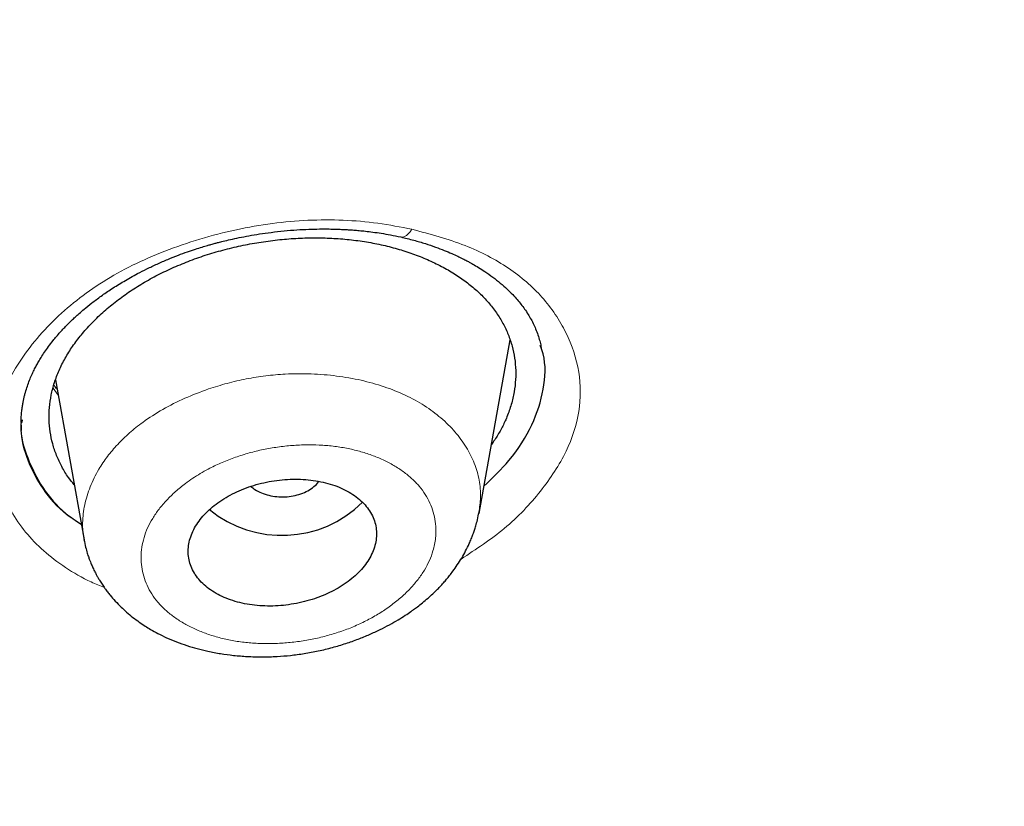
# Model space of a CAD drawing. Header units: millimetres. Extents: x 8 to 1023, y 12 to 832.
# Tile 770 of 968: x 666 to 675, y 757 to 765. Entities that reach past the tile are written whole.
import ezdxf

# ---------------------------------------------------------------- set-up
doc = ezdxf.new("R2010")
doc.units = ezdxf.units.MM

msp = doc.modelspace()

# ---------------------------------------------------------------- linework, layer by layer
at = {"color": 7, "linetype": 'Continuous', "lineweight": 30}
for p, q in [((670.1188, 759.9702), (670.4147, 761.6284)), ((666.0702, 761.2473), (666.3427, 759.7198)), ((665.7507, 760.8653), (665.7488, 760.8411)), ((670.116, 759.9828), (670.1146, 759.9709))]:
    msp.add_line(p, q, dxfattribs=at)
at = {"color": 8, "linetype": 'Continuous', "lineweight": 0}
msp.add_line((666.0962, 761.1018), (666.0466, 761.1683), dxfattribs=at)
at = {"color": 8, "linetype": 'Continuous', "lineweight": 0, "flags": 128}
msp.add_lwpolyline([(669.4772, 762.6858), (669.46, 762.6621), (669.4424, 762.6427), (669.4246, 762.6277), (669.407, 762.6175), (669.39, 762.6123), (669.3737, 762.612), (669.3699, 762.6127)], dxfattribs=at)
at = {"color": 7, "linetype": 'Continuous', "lineweight": 30}
msp.add_arc((668.2339, 760.8602), 1.0987, 230.90476, 314.61499, dxfattribs=at)
for points, knots in [([(638.967, 820.409), (639.8247, 820.4012), (641.5402, 820.3856), (644.1084, 820.2599), (646.6668, 820.0603), (649.2108, 819.78), (651.7358, 819.4216), (654.237, 818.9853), (656.8472, 818.4433), (659.5552, 817.7808), (662.3461, 816.9821), (665.0768, 816.0819), (667.7409, 815.0835), (670.3318, 813.9898), (672.7239, 812.8604), (674.9244, 811.7126), (676.9423, 810.5616), (678.8893, 809.3489), (680.7616, 808.0765), (682.5549, 806.7462), (684.2661, 805.3611), (685.8927, 803.924), (687.4318, 802.4377), (688.8809, 800.9052), (690.2373, 799.3293), (691.4985, 797.7128), (692.6617, 796.0585), (693.7243, 794.3695), (694.7367, 792.5529), (695.6762, 790.6065), (696.5184, 788.5296), (697.2148, 786.4249), (697.7642, 784.2977), (698.1649, 782.1534), (698.4035, 780.0999), (698.5028, 778.1438), (698.4845, 776.2893), (698.3541, 774.4372), (698.1125, 772.5909), (697.7609, 770.7538), (697.2999, 768.9292), (696.7308, 767.1206), (696.0542, 765.3313), (695.2712, 763.5647), (694.3828, 761.8242), (693.3898, 760.1134), (692.2942, 758.4354), (691.0988, 756.7932), (689.7346, 755.1005), (688.1849, 753.3686), (686.4332, 751.6113), (684.5619, 749.919), (682.5727, 748.2985), (680.4789, 746.7468), (678.9941, 745.7797), (678.2516, 745.2961)], [0, 0, 0, 0, 0.017859, 0.035717, 0.053574, 0.07143, 0.089287, 0.107143, 0.125, 0.145832, 0.166666, 0.1875, 0.208333, 0.229166, 0.249999, 0.267856, 0.285713, 0.303571, 0.321429, 0.339287, 0.357144, 0.375001, 0.392858, 0.410715, 0.428572, 0.446429, 0.464286, 0.482143, 0.500002, 0.520835, 0.541668, 0.562501, 0.583334, 0.604167, 0.624999, 0.642856, 0.660713, 0.678571, 0.696428, 0.714286, 0.732144, 0.750003, 0.76786, 0.785718, 0.803575, 0.821433, 0.839289, 0.857146, 0.875003, 0.895835, 0.916668, 0.9375, 0.958333, 0.979167, 1, 1, 1, 1]), ([(638.9669, 735.1093), (639.5741, 735.1132), (640.7872, 735.1212), (642.6033, 735.1855), (644.4132, 735.2881), (646.2167, 735.4326), (648.0136, 735.618), (649.8008, 735.8441), (651.5251, 736.1027), (653.1843, 736.3893), (654.7797, 736.7), (656.3607, 737.0433), (657.9272, 737.4192), (659.4791, 737.8275), (661.0664, 738.2825), (662.6833, 738.7869), (664.3237, 739.3436), (665.9352, 739.936), (667.5176, 740.5639), (669.071, 741.2272), (670.5972, 741.9265), (672.0528, 742.6406), (673.438, 743.3652), (674.7518, 744.0952), (676.0342, 744.8514), (677.2852, 745.6336), (678.5049, 746.4417), (679.7272, 747.2994), (680.9466, 748.2081), (682.1572, 749.1691), (683.3247, 750.1568), (684.4491, 751.1711), (685.5307, 752.2119), (686.5711, 753.281), (687.5404, 754.3457), (688.4398, 755.401), (689.2691, 756.4403), (690.0543, 757.4936), (690.7955, 758.561), (691.4929, 759.6424), (692.1651, 760.7694), (692.8074, 761.9423), (693.4141, 763.1614), (693.9672, 764.3936), (694.4669, 765.6393), (694.9133, 766.8984), (695.3067, 768.1722), (695.6369, 769.422), (695.9074, 770.6432), (696.122, 771.8304), (696.2885, 773.0191), (696.4071, 774.2093), (696.4775, 775.4011), (696.5007, 776.6284), (696.4716, 777.8901), (696.3847, 779.1849), (696.241, 780.4781), (696.0404, 781.77), (695.7828, 783.0608), (695.4687, 784.3489), (695.1098, 785.5949), (694.7123, 786.795), (694.2818, 787.9477), (693.8065, 789.0885), (693.2862, 790.2175), (692.721, 791.3347), (692.12, 792.4232), (691.486, 793.4831), (690.8218, 794.5142), (690.1176, 795.5324), (689.3734, 796.5377), (688.5892, 797.5301), (687.7648, 798.5097), (686.9035, 799.4729), (685.9943, 800.4319), (685.0379, 801.3832), (684.0312, 802.3266), (682.9885, 803.2477), (681.9097, 804.1464), (680.7947, 805.0227), (679.6619, 805.8628), (678.5139, 806.6673), (677.353, 807.4369), (676.1613, 808.184), (674.9387, 808.9086), (673.6852, 809.6107), (672.4006, 810.2901), (671.0911, 810.9437), (669.7405, 811.5799), (668.3513, 812.1954), (666.9196, 812.7898), (665.4662, 813.3538), (663.991, 813.8872), (662.4941, 814.3899), (661.0007, 814.8538), (659.5133, 815.2803), (658.034, 815.6707), (656.5384, 816.0319), (655.0267, 816.3638), (653.4988, 816.6662), (651.9548, 816.9393), (650.3993, 817.1822), (648.8124, 817.398), (647.1984, 817.5843), (645.5571, 817.7391), (643.9131, 817.8598), (642.2666, 817.9454), (640.6176, 817.999), (639.5173, 818.0057), (638.967, 818.009)], [0, 0, 0, 0, 0.010081, 0.020137, 0.030179, 0.040216, 0.050257, 0.060311, 0.070335, 0.079491, 0.088633, 0.097767, 0.1069, 0.116039, 0.125192, 0.135253, 0.145282, 0.155288, 0.16528, 0.175267, 0.185259, 0.195301, 0.204496, 0.213673, 0.222839, 0.232002, 0.241168, 0.250345, 0.260322, 0.270285, 0.280246, 0.290212, 0.300194, 0.310203, 0.320293, 0.329526, 0.338727, 0.347904, 0.357065, 0.366218, 0.375372, 0.385323, 0.395264, 0.405207, 0.415162, 0.425139, 0.435149, 0.445226, 0.454443, 0.463632, 0.472801, 0.481959, 0.491116, 0.500279, 0.510233, 0.520184, 0.530144, 0.540125, 0.550137, 0.560192, 0.570258, 0.579448, 0.588609, 0.59775, 0.60688, 0.616007, 0.625139, 0.633867, 0.642594, 0.651329, 0.660077, 0.668845, 0.677642, 0.686473, 0.695244, 0.704395, 0.713529, 0.722653, 0.731774, 0.740899, 0.750037, 0.758756, 0.767483, 0.776222, 0.78498, 0.793764, 0.802579, 0.811433, 0.820208, 0.829363, 0.838502, 0.847632, 0.856762, 0.865897, 0.875044, 0.883755, 0.89247, 0.901196, 0.909939, 0.918704, 0.927499, 0.936329, 0.945126, 0.954305, 0.963462, 0.972602, 0.981734, 0.990864, 1, 1, 1, 1]), ([(696.002, 776.4662), (695.9947, 775.965), (695.98, 774.9631), (695.861, 773.4625), (695.6708, 771.9655), (695.4025, 770.472), (695.0581, 768.9822), (694.6463, 767.5288), (694.1731, 766.1154), (693.6441, 764.7452), (693.0498, 763.3902), (692.3902, 762.0503), (691.6534, 760.7038), (690.8365, 759.3537), (689.9364, 758.0034), (688.9673, 756.6765), (687.929, 755.3728), (686.8217, 754.0933), (685.6712, 752.8652), (684.4846, 751.6905), (683.2684, 750.5701), (681.9992, 749.481), (680.6769, 748.4233), (679.2806, 747.3817), (677.8086, 746.3592), (676.2591, 745.3595), (674.6548, 744.3986), (672.9958, 743.4768), (671.2864, 742.597), (669.5682, 741.7786), (667.8504, 741.0217), (666.1375, 740.3241), (664.394, 739.6702), (662.6198, 739.0602), (660.7838, 738.4845), (658.8853, 737.9465), (656.9241, 737.4497), (654.9336, 737.004), (652.9137, 736.6095), (650.8678, 736.2673), (648.8439, 735.9841), (646.8512, 735.7574), (644.8954, 735.5844), (642.9365, 735.4606), (640.9747, 735.3858), (638.9675, 735.3597), (636.9174, 735.3857), (634.8275, 735.4677), (632.743, 735.6052), (630.6644, 735.7981), (628.5941, 736.0462), (626.5779, 736.3425), (624.6214, 736.6824), (622.7274, 737.0617), (620.857, 737.4869), (619.0102, 737.9577), (617.1441, 738.4863), (615.2636, 739.0754), (613.3744, 739.728), (611.5217, 740.4297), (609.7057, 741.1802), (607.9259, 741.9795), (606.2194, 742.8094), (604.5887, 743.6645), (603.0365, 744.5392), (601.5312, 745.4497), (600.0726, 746.3957), (598.6295, 747.3989), (597.2073, 748.4603), (595.8124, 749.5811), (594.4768, 750.7371), (593.2005, 751.9281), (591.9821, 753.1553), (590.8457, 754.3924), (589.7912, 755.6339), (588.8189, 756.8731), (587.909, 758.1332), (587.0612, 759.4142), (586.2599, 760.7421), (585.5103, 762.1155), (584.8181, 763.5329), (584.1993, 764.9653), (583.6538, 766.4127), (583.1805, 767.8781), (582.7877, 769.3322), (582.4726, 770.7709), (582.2317, 772.1876), (582.061, 773.6092), (581.9542, 775.0357), (581.941, 775.9887), (581.9344, 776.4658)], [0, 0, 0, 0, 0.011647, 0.023279, 0.034914, 0.046569, 0.058262, 0.069997, 0.081033, 0.092045, 0.103046, 0.114051, 0.125075, 0.136674, 0.148268, 0.159874, 0.171507, 0.183184, 0.194903, 0.205931, 0.216944, 0.227954, 0.238974, 0.250018, 0.2616, 0.2732, 0.284834, 0.296518, 0.308264, 0.319998, 0.330999, 0.341975, 0.352941, 0.363907, 0.374886, 0.386463, 0.398058, 0.409684, 0.421356, 0.433089, 0.444843, 0.455871, 0.466863, 0.477832, 0.488791, 0.499751, 0.51144, 0.523115, 0.53479, 0.54648, 0.558201, 0.569925, 0.580927, 0.591892, 0.602833, 0.61376, 0.624687, 0.6364, 0.648087, 0.659761, 0.671439, 0.683135, 0.694871, 0.705904, 0.716895, 0.727858, 0.738804, 0.749746, 0.761426, 0.773081, 0.784724, 0.796373, 0.808043, 0.819784, 0.830839, 0.841857, 0.852852, 0.863839, 0.87483, 0.886496, 0.898127, 0.909738, 0.921348, 0.932974, 0.944696, 0.955762, 0.96681, 0.977856, 0.988914, 1, 1, 1, 1]), ([(582.4446, 775.8051), (582.445, 775.7911), (582.4458, 775.7597), (582.4473, 775.709), (582.4492, 775.6493), (582.4515, 775.5807), (582.4542, 775.5046), (582.4574, 775.4212), (582.461, 775.3307), (582.4653, 775.232), (582.4703, 775.1261), (582.4812, 774.9074), (582.4997, 774.5974), (582.5289, 774.2013), (582.5599, 773.8431), (582.5931, 773.5063), (582.6277, 773.1898), (582.6654, 772.8762), (582.7114, 772.5254), (582.7679, 772.1322), (582.8372, 771.6951), (582.9039, 771.3114), (582.9649, 770.9836), (583.0169, 770.7179), (583.0699, 770.4587), (583.122, 770.2148), (583.1725, 769.9868), (583.2213, 769.7741), (583.2599, 769.6108), (583.2883, 769.4935), (583.3062, 769.4202), (583.3228, 769.3526), (583.3375, 769.2938), (583.3495, 769.2456), (583.3588, 769.2091), (583.3656, 769.1821), (583.3715, 769.1587), (583.3785, 769.1315), (583.3875, 769.0963), (583.3983, 769.0544), (583.4104, 769.0074), (583.4279, 768.9406), (583.4513, 768.8515), (583.4818, 768.7374), (583.5157, 768.6128), (583.5529, 768.4778), (583.5937, 768.3328), (583.6383, 768.1769), (583.6859, 768.0141), (583.735, 767.8493), (583.7844, 767.687), (583.8467, 767.4858), (583.9222, 767.2484), (584.011, 766.9775), (584.0978, 766.7204), (584.1822, 766.4768), (584.2647, 766.2447), (584.3469, 766.0189), (584.4296, 765.7964), (584.513, 765.5773), (584.5968, 765.3616), (584.681, 765.1493), (584.7665, 764.9381), (584.8547, 764.7244), (584.9473, 764.5043), (585.0461, 764.2746), (585.1511, 764.0351), (585.2483, 763.8185), (585.3359, 763.6266), (585.4124, 763.4613), (585.4917, 763.2924), (585.5725, 763.123), (585.654, 762.9542), (585.7342, 762.7906), (585.8121, 762.6339), (585.8858, 762.4873), (585.9552, 762.351), (586.0201, 762.2247), (586.0763, 762.1163), (586.1232, 762.0267), (586.16, 761.957), (586.191, 761.8984), (586.2202, 761.8434), (586.2521, 761.7838), (586.2924, 761.7085), (586.3416, 761.6175), (586.3994, 761.5113), (586.4631, 761.3952), (586.533, 761.2692), (586.6085, 761.1343), (586.6899, 760.9906), (586.777, 760.8384), (586.8707, 760.6768), (587.0082, 760.4423), (587.1881, 760.1419), (587.4089, 759.7828), (587.6286, 759.4347), (587.8207, 759.1376), (587.9845, 758.8892), (588.1195, 758.6873), (588.2524, 758.4914), (588.3815, 758.3034), (588.5056, 758.1251), (588.6243, 757.9565), (588.7374, 757.7976), (588.8448, 757.6484), (588.9462, 757.5088), (589.0422, 757.3779), (589.1366, 757.2502), (589.2335, 757.1202), (589.3366, 756.9832), (589.4522, 756.8309), (589.5813, 756.6626), (589.7249, 756.4777), (589.8777, 756.2834), (590.0397, 756.08), (590.2656, 755.8001), (590.5571, 755.4464), (590.8346, 755.1188), (591.0355, 754.8857), (591.1559, 754.7474), (591.2775, 754.6088), (591.4003, 754.4702), (591.5243, 754.3313), (591.6486, 754.1934), (591.7649, 754.0655), (591.8701, 753.9508), (591.9618, 753.8514), (592.0452, 753.7615), (592.1122, 753.6897), (592.1645, 753.6339), (592.2036, 753.5923), (592.2394, 753.5543), (592.2717, 753.52), (592.2997, 753.4905), (592.3218, 753.4672), (592.3394, 753.4485), (592.3567, 753.4303), (592.3781, 753.4078), (592.4054, 753.3792), (592.4402, 753.3427), (592.4829, 753.298), (592.5343, 753.2445), (592.5923, 753.1843), (592.6549, 753.1195), (592.7198, 753.0527), (592.7854, 752.9854), (592.8517, 752.9177), (592.9772, 752.7901), (593.1648, 752.6012), (593.4183, 752.35), (593.6808, 752.094), (593.9679, 751.8186), (594.277, 751.5274), (594.6055, 751.2241), (594.9341, 750.9263), (595.2628, 750.6342), (595.5912, 750.3478), (595.8811, 750.0995), (596.1289, 749.8905), (596.3313, 749.7217), (596.5238, 749.5629), (596.7062, 749.4139), (596.8673, 749.2836), (597.0081, 749.1707), (597.13, 749.0735), (597.2501, 748.9784), (597.3741, 748.8808), (597.5077, 748.7764), (597.6523, 748.6642), (597.808, 748.5443), (597.9749, 748.4169), (598.1532, 748.2819), (598.3418, 748.1405), (598.5384, 747.9946), (598.7388, 747.8473), (598.94, 747.7009), (599.2201, 747.4992), (599.5785, 747.2453), (600.0151, 746.9428), (600.4478, 746.6494), (600.8786, 746.3633), (601.3096, 746.083), (601.7418, 745.8076), (602.1632, 745.5445), (602.5746, 745.2926), (602.9799, 745.0491), (603.3952, 744.8041), (603.8235, 744.5564), (604.2651, 744.306), (604.6297, 744.1035), (604.9104, 743.9498), (605.0993, 743.8473), (605.2804, 743.7499), (605.4519, 743.6584), (605.6137, 743.5727), (605.7658, 743.4928), (605.9081, 743.4185), (606.0182, 743.3614), (606.0971, 743.3206), (606.1456, 743.2956), (606.1866, 743.2745), (606.2193, 743.2577), (606.2451, 743.2445), (606.2688, 743.2323), (606.2958, 743.2185), (606.3341, 743.199), (606.3852, 743.1729), (606.4499, 743.14), (606.5225, 743.1032), (606.6, 743.064), (606.7168, 743.0052), (606.8764, 742.9254), (607.0831, 742.823), (607.3039, 742.7146), (607.5389, 742.6005), (607.7865, 742.4816), (608.0422, 742.3602), (608.3002, 742.2392), (608.5563, 742.1205), (608.8624, 741.9803), (609.2166, 741.8205), (609.6173, 741.643), (610.0083, 741.473), (610.3901, 741.3099), (610.7661, 741.1522), (611.1402, 740.998), (611.6197, 740.8038), (612.2069, 740.572), (612.9043, 740.3058), (613.6236, 740.0406), (614.365, 739.7769), (615.1288, 739.5155), (615.8982, 739.2623), (616.6731, 739.0173), (617.4941, 738.7683), (618.3622, 738.517), (619.2779, 738.2653), (620.1995, 738.0252), (621.1268, 737.7966), (622.0594, 737.5796), (622.9971, 737.3742), (623.9132, 737.1859), (624.807, 737.0135), (625.6779, 736.8562), (626.5516, 736.7089), (627.4278, 736.5718), (628.3063, 736.4448), (629.1873, 736.3278), (630.0707, 736.2208), (630.9566, 736.1239), (631.8446, 736.037), (632.7345, 735.9603), (633.6259, 735.8939), (634.5018, 735.8388), (635.362, 735.7943), (636.2063, 735.7599), (637.0519, 735.7346), (637.899, 735.7185), (638.7918, 735.7112), (639.7291, 735.7144), (640.7097, 735.7301), (641.6884, 735.7581), (642.6654, 735.7983), (643.6407, 735.8507), (644.6145, 735.9153), (645.5595, 735.99), (646.4756, 736.0736), (647.3628, 736.1648), (648.2477, 736.2662), (649.13, 736.3775), (650.0098, 736.4988), (650.8873, 736.6302), (651.7624, 736.7717), (652.6349, 736.9234), (653.5043, 737.085), (654.3703, 737.2566), (655.2325, 737.4379), (656.0744, 737.6255), (656.8959, 737.8185), (657.6972, 738.0163), (658.4943, 738.2228), (659.2869, 738.4379), (660.1162, 738.6733), (660.9807, 738.9307), (661.8791, 739.2114), (662.7702, 739.5032), (663.6538, 739.806), (664.5299, 740.1199), (665.3982, 740.4447), (666.12, 740.7262), (666.7003, 740.9598), (667.1432, 741.1419), (667.5878, 741.3285), (668.0339, 741.5197), (668.4822, 741.7159), (668.9169, 741.9101), (669.34, 742.1029), (669.753, 742.2947), (670.072, 742.4457), (670.2956, 742.5528), (670.4216, 742.6135), (670.5482, 742.6749), (670.6755, 742.737), (670.8035, 742.7998), (670.931, 742.8627), (671.0548, 742.9242), (671.1782, 742.9858), (671.2972, 743.0456), (671.4102, 743.1026), (671.5088, 743.1526), (671.593, 743.1955), (671.6627, 743.2312), (671.716, 743.2585), (671.7578, 743.2799), (671.7942, 743.2987), (671.8353, 743.3199), (671.8837, 743.3449), (671.9413, 743.3747), (672.0137, 743.4123), (672.102, 743.4583), (672.2072, 743.5134), (672.3217, 743.5737), (672.4415, 743.6371), (672.6026, 743.7228), (672.8051, 743.8314), (673.0792, 743.9801), (673.3871, 744.1494), (673.7294, 744.3404), (674.0753, 744.5366), (674.4201, 744.7353), (674.7593, 744.934), (675.1122, 745.1438), (675.4776, 745.3647), (675.8541, 745.5964), (676.2208, 745.826), (676.5831, 746.0568), (676.9441, 746.2907), (677.3081, 746.5308), (677.6751, 746.7771), (678.0469, 747.0312), (678.3605, 747.2495), (678.6122, 747.4273), (678.7975, 747.5596), (678.9733, 747.6861), (679.139, 747.8064), (679.2948, 747.9204), (679.4407, 748.0281), (679.577, 748.1293), (679.6998, 748.2212), (679.8108, 748.3047), (679.9155, 748.3839), (680.023, 748.4656), (680.1372, 748.553), (680.2583, 748.6462), (680.3863, 748.7453), (680.5292, 748.8567), (680.6876, 748.9813), (680.8623, 749.1198), (681.0451, 749.2662), (681.2323, 749.4177), (681.4202, 749.5712), (681.6879, 749.7922), (682.0304, 750.0797), (682.4098, 750.4057), (682.7452, 750.6999), (683.0414, 750.964), (683.3359, 751.2312), (683.633, 751.5055), (683.9348, 751.7892), (684.1756, 752.0197), (684.355, 752.1937), (684.4723, 752.3082), (684.5901, 752.4242), (684.7085, 752.5415), (684.8254, 752.6583), (684.938, 752.7716), (685.0465, 752.8815), (685.1492, 752.9863), (685.2457, 753.0854), (685.3324, 753.1749), (685.4094, 753.2549), (685.4704, 753.3186), (685.5171, 753.3674), (685.5509, 753.4029), (685.5797, 753.4332), (685.6062, 753.4611), (685.6342, 753.4907), (685.6678, 753.5263), (685.7079, 753.5688), (685.7547, 753.6185), (685.8229, 753.6913), (685.9115, 753.7862), (686.0191, 753.9025), (686.13, 754.0232), (686.2614, 754.1673), (686.4141, 754.3365), (686.5889, 754.5324), (686.7695, 754.7377), (686.954, 754.95), (687.2318, 755.2743), (687.5949, 755.7086), (687.9351, 756.1301), (688.1692, 756.427), (688.3029, 756.5985), (688.4352, 756.77), (688.5645, 756.9397), (688.6915, 757.1081), (688.814, 757.2724), (688.9312, 757.4313), (689.0407, 757.5814), (689.1428, 757.7225), (689.2375, 757.8547), (689.3193, 757.97), (689.3899, 758.0701), (689.4527, 758.1598), (689.5172, 758.2523), (689.5856, 758.3512), (689.6583, 758.4571), (689.7409, 758.5781), (689.8336, 758.7153), (689.9371, 758.8699), (690.046, 759.0347), (690.1604, 759.2096), (690.3181, 759.4539), (690.5145, 759.7645), (690.7668, 760.1741), (691.0327, 760.6197), (691.2387, 760.9777), (691.3698, 761.2107), (691.4296, 761.318), (691.4867, 761.421), (691.5389, 761.5161), (691.5847, 761.6002), (691.6242, 761.6731), (691.6555, 761.7313), (691.6797, 761.7764), (691.6976, 761.8097), (691.7117, 761.8361), (691.7222, 761.8559), (691.7312, 761.8729), (691.7415, 761.8921), (691.7553, 761.9182), (691.7724, 761.9505), (691.7915, 761.9867), (691.8208, 762.0424), (691.8614, 762.1198), (691.9142, 762.2215), (691.9714, 762.3325), (692.0505, 762.4875), (692.151, 762.6874), (692.2721, 762.9329), (692.3964, 763.1901), (692.5235, 763.4592), (692.6374, 763.706), (692.738, 763.9283), (692.8242, 764.1223), (692.9085, 764.3151), (692.9887, 764.5016), (693.0633, 764.6782), (693.134, 764.8481), (693.2007, 765.0109), (693.2633, 765.166), (693.3204, 765.3094), (693.3689, 765.4328), (693.4097, 765.5379), (693.4452, 765.6301), (693.481, 765.7239), (693.5216, 765.8312), (693.5676, 765.9544), (693.6192, 766.0944), (693.674, 766.2453), (693.7318, 766.407), (693.7925, 766.5796), (693.8525, 766.7536), (693.9115, 766.928), (693.9682, 767.099), (694.0244, 767.2713), (694.0786, 767.4411), (694.1306, 767.6073), (694.1806, 767.7698), (694.2411, 767.9707), (694.3105, 768.2072), (694.3868, 768.4763), (694.4425, 768.6798), (694.4799, 768.8195), (694.5004, 768.8967), (694.5186, 768.9661), (694.5344, 769.0268), (694.5479, 769.079), (694.559, 769.1224), (694.568, 769.1575), (694.5762, 769.1901), (694.5852, 769.2254), (694.5963, 769.2695), (694.6096, 769.3228), (694.6253, 769.3861), (694.6433, 769.4595), (694.6635, 769.543), (694.686, 769.6366), (694.7104, 769.7404), (694.7369, 769.8541), (694.7736, 770.0152), (694.8188, 770.2193), (694.8764, 770.4898), (694.9362, 770.7841), (694.9971, 771.1012), (695.0534, 771.4122), (695.1053, 771.7172), (695.1536, 772.019), (695.204, 772.3563), (695.2558, 772.7345), (695.3075, 773.1562), (695.354, 773.5879), (695.3951, 774.0283), (695.429, 774.4722), (695.4507, 774.7964), (695.4589, 774.9718), (695.4602, 774.9983)], [0, 0, 0, 0, 0.000308, 0.00069, 0.001145, 0.001674, 0.002276, 0.00292, 0.003632, 0.004411, 0.005257, 0.006152, 0.009626, 0.012651, 0.015604, 0.018178, 0.020695, 0.02317, 0.025678, 0.029092, 0.032585, 0.036159, 0.038302, 0.040463, 0.042551, 0.044541, 0.046341, 0.048052, 0.049674, 0.050287, 0.050886, 0.051446, 0.051921, 0.05231, 0.052613, 0.052804, 0.052961, 0.053179, 0.053464, 0.053812, 0.054194, 0.054604, 0.05543, 0.056351, 0.057369, 0.058452, 0.059626, 0.060891, 0.062239, 0.063584, 0.064902, 0.066193, 0.068489, 0.070695, 0.07281, 0.074779, 0.076663, 0.078501, 0.080325, 0.082135, 0.0839, 0.08565, 0.087387, 0.08913, 0.090952, 0.092859, 0.09485, 0.096926, 0.098274, 0.099656, 0.101071, 0.102516, 0.103918, 0.105323, 0.106643, 0.107879, 0.109031, 0.110099, 0.111082, 0.111784, 0.112377, 0.112857, 0.113276, 0.11378, 0.114377, 0.115197, 0.116102, 0.117093, 0.118169, 0.119332, 0.120556, 0.121864, 0.123254, 0.124726, 0.127926, 0.131043, 0.134078, 0.13703, 0.138843, 0.140623, 0.142364, 0.14403, 0.145612, 0.147112, 0.148529, 0.149862, 0.151113, 0.15228, 0.153387, 0.154557, 0.155794, 0.157098, 0.15869, 0.160373, 0.162145, 0.164008, 0.165957, 0.169858, 0.173805, 0.175097, 0.176394, 0.177695, 0.179001, 0.180312, 0.181628, 0.182918, 0.183956, 0.184904, 0.185762, 0.186531, 0.186966, 0.187365, 0.18773, 0.18806, 0.188352, 0.188581, 0.188733, 0.18889, 0.189107, 0.189383, 0.189718, 0.190161, 0.190677, 0.191267, 0.191909, 0.192557, 0.193211, 0.193869, 0.194531, 0.196938, 0.199405, 0.201934, 0.204523, 0.207615, 0.210672, 0.213694, 0.216683, 0.219637, 0.222551, 0.224419, 0.226191, 0.227867, 0.229446, 0.23093, 0.232027, 0.233066, 0.234053, 0.235094, 0.236222, 0.237439, 0.238744, 0.240137, 0.241618, 0.243188, 0.244814, 0.246468, 0.248106, 0.249729, 0.253273, 0.256743, 0.260138, 0.263484, 0.26681, 0.270115, 0.2734, 0.276392, 0.279395, 0.28247, 0.285617, 0.288837, 0.292128, 0.293531, 0.294898, 0.296193, 0.297416, 0.298566, 0.299645, 0.300653, 0.301588, 0.301976, 0.302323, 0.302612, 0.302842, 0.303015, 0.303155, 0.303344, 0.303584, 0.303961, 0.304422, 0.304945, 0.305488, 0.306049, 0.307393, 0.30883, 0.310362, 0.311986, 0.313704, 0.315477, 0.317252, 0.318998, 0.320714, 0.323489, 0.326185, 0.328803, 0.331343, 0.333818, 0.336286, 0.338754, 0.343278, 0.347803, 0.352328, 0.357176, 0.362024, 0.366874, 0.371725, 0.376579, 0.382198, 0.387818, 0.393438, 0.399057, 0.404677, 0.410297, 0.415916, 0.421067, 0.426217, 0.431363, 0.436505, 0.441643, 0.44678, 0.451918, 0.457057, 0.462198, 0.467338, 0.472478, 0.477619, 0.482467, 0.487317, 0.49217, 0.49703, 0.501898, 0.507534, 0.513158, 0.518775, 0.524387, 0.529996, 0.535605, 0.541214, 0.546354, 0.551494, 0.556634, 0.561772, 0.566907, 0.572047, 0.577191, 0.582339, 0.587488, 0.592639, 0.59779, 0.602941, 0.607798, 0.612655, 0.617512, 0.622369, 0.627226, 0.632845, 0.638459, 0.64407, 0.64968, 0.65529, 0.660898, 0.666508, 0.669406, 0.67233, 0.675279, 0.678255, 0.681257, 0.684301, 0.68705, 0.689866, 0.69275, 0.693613, 0.694482, 0.695357, 0.696238, 0.697125, 0.698018, 0.698897, 0.699709, 0.7006, 0.701391, 0.702082, 0.702673, 0.703163, 0.703553, 0.703797, 0.704045, 0.704323, 0.704664, 0.705071, 0.705543, 0.706196, 0.706944, 0.707779, 0.708635, 0.709499, 0.711221, 0.712975, 0.715398, 0.717879, 0.720418, 0.722964, 0.725469, 0.727931, 0.730829, 0.733666, 0.736441, 0.73918, 0.741976, 0.744786, 0.747659, 0.750595, 0.753592, 0.755153, 0.756652, 0.758075, 0.759422, 0.760694, 0.76189, 0.763011, 0.764057, 0.764932, 0.765771, 0.766663, 0.767617, 0.768632, 0.769708, 0.770846, 0.77225, 0.773737, 0.775308, 0.776945, 0.778574, 0.780189, 0.783939, 0.787607, 0.790333, 0.793014, 0.795703, 0.798467, 0.801307, 0.804223, 0.805343, 0.806474, 0.807615, 0.808768, 0.809931, 0.811049, 0.812089, 0.813144, 0.814106, 0.814973, 0.815747, 0.816426, 0.816815, 0.81716, 0.817451, 0.81769, 0.817966, 0.818306, 0.818714, 0.819191, 0.819737, 0.820807, 0.821917, 0.823067, 0.824256, 0.826025, 0.827874, 0.829805, 0.831814, 0.833841, 0.838883, 0.843888, 0.845453, 0.847015, 0.848572, 0.850125, 0.851625, 0.853136, 0.854564, 0.85591, 0.857172, 0.858352, 0.85945, 0.860254, 0.861023, 0.86184, 0.862717, 0.863654, 0.86465, 0.865925, 0.867287, 0.868734, 0.870268, 0.871888, 0.875148, 0.878391, 0.882556, 0.886693, 0.887618, 0.888542, 0.889446, 0.89026, 0.890977, 0.891598, 0.892122, 0.892465, 0.892749, 0.892973, 0.893137, 0.893255, 0.893404, 0.893628, 0.893917, 0.894227, 0.894552, 0.895334, 0.896195, 0.897134, 0.898152, 0.900125, 0.902192, 0.904352, 0.906606, 0.908953, 0.91054, 0.912168, 0.913799, 0.915348, 0.916812, 0.91819, 0.919568, 0.920848, 0.92203, 0.923114, 0.923897, 0.924625, 0.925385, 0.926208, 0.927268, 0.928417, 0.929652, 0.930976, 0.932387, 0.933885, 0.93524, 0.936655, 0.938067, 0.939448, 0.940799, 0.942118, 0.943407, 0.945689, 0.947868, 0.949944, 0.950626, 0.951255, 0.951815, 0.952306, 0.952726, 0.953077, 0.953358, 0.953576, 0.953864, 0.954213, 0.954643, 0.955153, 0.955745, 0.956418, 0.957172, 0.958007, 0.958924, 0.959918, 0.961895, 0.963844, 0.966437, 0.968978, 0.971468, 0.973907, 0.976298, 0.978703, 0.981989, 0.985351, 0.988789, 0.992305, 0.995867, 0.999377, 1, 1, 1, 1]), ([(665.742, 760.8404), (665.7422, 760.8595), (665.7426, 760.8952), (665.7469, 760.9464), (665.7527, 760.9912), (665.7592, 761.0295), (665.7665, 761.0645), (665.7741, 761.0966), (665.7851, 761.1377), (665.8004, 761.1864), (665.821, 761.2422), (665.8428, 761.2937), (665.8647, 761.3399), (665.886, 761.3812), (665.9084, 761.4214), (665.9341, 761.4645), (665.9656, 761.513), (666.0033, 761.5665), (666.042, 761.6169), (666.0801, 761.663), (666.1147, 761.7026), (666.1486, 761.7393), (666.1788, 761.7706), (666.2038, 761.7955), (666.2293, 761.8203), (666.2594, 761.8486), (666.2985, 761.8838), (666.3513, 761.9292), (666.4201, 761.9847), (666.5078, 762.05), (666.6092, 762.1193), (666.725, 762.1913), (666.8383, 762.2548), (666.9451, 762.3094), (667.0419, 762.3552), (667.1421, 762.3987), (667.2397, 762.4375), (667.3282, 762.4699), (667.4044, 762.4956), (667.4677, 762.5156), (667.5166, 762.5301), (667.5517, 762.5401), (667.5763, 762.5469), (667.6004, 762.5534), (667.632, 762.5617), (667.6808, 762.574), (667.7464, 762.5896), (667.8281, 762.6072), (667.9203, 762.625), (668.0227, 762.6422), (668.1352, 762.658), (668.2551, 762.6714), (668.3752, 762.6811), (668.4884, 762.6869), (668.5913, 762.6894), (668.6745, 762.6893), (668.7402, 762.688), (668.7905, 762.6863), (668.8363, 762.6841), (668.8792, 762.6816), (668.9242, 762.6784), (668.9756, 762.6741), (669.0367, 762.668), (669.107, 762.6595), (669.187, 762.648), (669.2762, 762.6328), (669.3375, 762.6197), (669.3698, 762.6128)], [0, 0, 0, 0, 0.02045, 0.03824, 0.053367, 0.065828, 0.075892, 0.08575, 0.095889, 0.115088, 0.13335, 0.150127, 0.164889, 0.177934, 0.189924, 0.203619, 0.219332, 0.23673, 0.255505, 0.268506, 0.282065, 0.294729, 0.305267, 0.313676, 0.320096, 0.330542, 0.342706, 0.356589, 0.378192, 0.402259, 0.428682, 0.457465, 0.488608, 0.509273, 0.530859, 0.55336, 0.574668, 0.593177, 0.608885, 0.621791, 0.63189, 0.638554, 0.64296, 0.646686, 0.652983, 0.661864, 0.675777, 0.691828, 0.710021, 0.729801, 0.751617, 0.775465, 0.799419, 0.821433, 0.841501, 0.859624, 0.870412, 0.88037, 0.889499, 0.897798, 0.906065, 0.916669, 0.928948, 0.943431, 0.960109, 0.978969, 1, 1, 1, 1]), ([(667.2016, 762.323), (667.2537, 762.3451), (667.3583, 762.3894), (667.5228, 762.4458), (667.6913, 762.4945), (667.863, 762.5346), (668.0374, 762.5659), (668.2129, 762.5885), (668.3883, 762.6021), (668.5613, 762.6063), (668.7319, 762.6012), (668.8996, 762.5868), (669.0634, 762.5635), (669.2219, 762.5312), (669.3745, 762.4902), (669.5209, 762.4404), (669.6606, 762.3822), (669.792, 762.3165), (669.9132, 762.2438), (670.0235, 762.1645), (670.1227, 762.0788), (670.2106, 761.9869), (670.2865, 761.8896), (670.3496, 761.7874), (670.3997, 761.6806), (670.4367, 761.5694), (670.4605, 761.4549), (670.471, 761.3385), (670.4676, 761.2209), (670.4506, 761.1024), (670.4198, 760.9839), (670.3781, 760.8731), (670.3271, 760.7703), (670.2809, 760.6908), (670.2475, 760.6444), (670.2364, 760.6289)], [0, 0, 0, 0, 0.030954, 0.062189, 0.093577, 0.124699, 0.155863, 0.187529, 0.218767, 0.249762, 0.280707, 0.311795, 0.342956, 0.373943, 0.404945, 0.436147, 0.467735, 0.499364, 0.530581, 0.561573, 0.592527, 0.623634, 0.654716, 0.685653, 0.716642, 0.74788, 0.779558, 0.810752, 0.841846, 0.873183, 0.904421, 0.935428, 0.961161, 0.987101, 1, 1, 1, 1]), ([(669.3698, 762.6127), (669.4118, 762.6028), (669.4921, 762.5837), (669.6024, 762.5508), (669.6992, 762.5181), (669.7829, 762.4861), (669.8535, 762.4565), (669.912, 762.4298), (669.9597, 762.4065), (669.9985, 762.3865), (670.0303, 762.3694), (670.068, 762.3483), (670.116, 762.32), (670.1806, 762.2788), (670.2507, 762.2295), (670.3219, 762.1734), (670.3851, 762.1175), (670.4388, 762.0642), (670.4826, 762.0159), (670.521, 761.9692), (670.5554, 761.9229), (670.5862, 761.8766), (670.6158, 761.8261), (670.6421, 761.7741), (670.6656, 761.7201), (670.6869, 761.6617), (670.7034, 761.604), (670.7098, 761.5726), (670.7131, 761.5562)], [0, 0, 0, 0, 0.056827, 0.108636, 0.155463, 0.197338, 0.234284, 0.264559, 0.290504, 0.312131, 0.329452, 0.344686, 0.377897, 0.415509, 0.465625, 0.516531, 0.566603, 0.61079, 0.65024, 0.685286, 0.723601, 0.765892, 0.801875, 0.838545, 0.876254, 0.915053, 0.955887, 1, 1, 1, 1]), ([(666.249, 760.245), (666.2302, 760.2683), (666.1853, 760.3239), (666.1291, 760.4181), (666.0784, 760.5255), (666.0412, 760.6365), (666.0174, 760.7502), (666.0071, 760.8662), (666.0104, 760.9841), (666.0273, 761.1027), (666.0579, 761.2211), (666.1026, 761.3386), (666.1607, 761.4545), (666.2317, 761.5683), (666.3154, 761.6791), (666.4116, 761.7869), (666.52, 761.8912), (666.6389, 761.991), (666.767, 762.0848), (666.9035, 762.1715), (667.0479, 762.2519), (667.1503, 762.2993), (667.2016, 762.323)], [0, 0, 0, 0, 0.036528, 0.087209, 0.138248, 0.18886, 0.239418, 0.290132, 0.340777, 0.391724, 0.442338, 0.492572, 0.543284, 0.593641, 0.64397, 0.694599, 0.745851, 0.797437, 0.84832, 0.898821, 0.949271, 1, 1, 1, 1]), ([(670.1655, 760.2319), (670.2492, 760.3127), (670.4398, 760.4966), (670.6379, 760.8124), (670.7457, 761.1572), (670.761, 761.4159), (670.7135, 761.5484), (670.704, 761.5748)], [0, 0, 0, 0, 0.198468, 0.451667, 0.69464, 0.938988, 1, 1, 1, 1]), ([(666.0862, 761.1581), (666.083, 761.1617), (666.0715, 761.175), (666.0616, 761.1884), (666.0543, 761.1981)], [0, 0, 0, 0, 0.272532, 1, 1, 1, 1]), ([(665.7429, 760.8661), (665.7413, 760.8481), (665.7299, 760.7228), (665.7964, 760.5007), (665.9354, 760.2167), (666.1141, 760.0018), (666.2654, 759.9018), (666.3162, 759.8682)], [0, 0, 0, 0, 0.046648, 0.324941, 0.599415, 0.865238, 1, 1, 1, 1]), ([(668.5467, 759.1572), (668.5748, 759.1673), (668.631, 759.1874), (668.7132, 759.2254), (668.793, 759.2697), (668.8683, 759.3206), (668.9362, 759.3761), (668.9953, 759.4358), (669.0453, 759.4987), (669.0854, 759.5642), (669.1147, 759.6316), (669.1332, 759.6998), (669.1404, 759.7683), (669.1359, 759.8359), (669.1199, 759.9018), (669.0927, 759.9652), (669.0541, 760.0251), (669.0051, 760.0807), (668.9462, 760.1314), (668.8781, 760.1762), (668.8018, 760.2148), (668.7185, 760.2467), (668.6291, 760.2712), (668.535, 760.2884), (668.4375, 760.298), (668.3377, 760.2999), (668.2369, 760.2942), (668.1364, 760.2811), (668.0374, 760.2605), (667.9411, 760.2331), (667.8485, 760.1991), (667.7608, 760.1587), (667.6791, 760.1127), (667.604, 760.0616), (667.5369, 760.0056), (667.4782, 759.9458), (667.4288, 759.8827), (667.3896, 759.817), (667.3608, 759.7496), (667.343, 759.6813), (667.3367, 759.6129), (667.3419, 759.5453), (667.3585, 759.4795), (667.3867, 759.4164), (667.4258, 759.3567), (667.4754, 759.3013), (667.5351, 759.2511), (667.6038, 759.2066), (667.6804, 759.1684), (667.7643, 759.1371), (667.854, 759.113), (667.9484, 759.0962), (668.0463, 759.0872), (668.1465, 759.0858), (668.248, 759.092), (668.3494, 759.1061), (668.4498, 759.1271), (668.5144, 759.1472), (668.5467, 759.1572)], [0, 0, 0, 0, 0.016024, 0.032049, 0.049619, 0.067244, 0.084813, 0.102457, 0.120157, 0.137801, 0.155623, 0.173504, 0.191327, 0.209355, 0.227442, 0.245472, 0.26364, 0.281868, 0.300037, 0.318216, 0.336454, 0.354634, 0.372692, 0.390807, 0.408866, 0.426727, 0.444644, 0.462505, 0.480179, 0.497908, 0.515581, 0.533157, 0.550787, 0.568361, 0.585969, 0.603632, 0.621239, 0.638998, 0.656815, 0.674575, 0.692541, 0.710567, 0.728534, 0.746671, 0.764866, 0.783004, 0.801195, 0.819445, 0.837637, 0.855745, 0.87391, 0.892018, 0.909993, 0.928024, 0.945998, 0.96398, 0.982019, 1, 1, 1, 1]), ([(667.9369, 760.2302), (667.9491, 760.22), (667.9784, 760.1954), (668.0164, 760.178), (668.0385, 760.1678)], [0, 0, 0, 0, 0.41629, 1, 1, 1, 1]), ([(668.0385, 760.1678), (668.062, 760.1593), (668.1089, 760.1424), (668.1862, 760.1302), (668.2648, 760.1281), (668.3428, 760.1371), (668.4164, 760.1574), (668.4836, 760.1874), (668.5401, 760.2266), (668.5753, 760.2574), (668.5867, 760.276), (668.5875, 760.2774)], [0, 0, 0, 0, 0.123733, 0.247513, 0.371293, 0.495025, 0.618758, 0.742538, 0.866318, 0.990051, 1, 1, 1, 1]), ([(666.3423, 759.722), (666.3473, 759.6973), (666.3561, 759.6527), (666.3725, 759.5954), (666.3861, 759.5543), (666.3978, 759.5227), (666.4099, 759.4923), (666.4241, 759.4593), (666.4411, 759.4236), (666.4581, 759.3908), (666.4747, 759.3609), (666.493, 759.3298), (666.5157, 759.294), (666.5413, 759.257), (666.5672, 759.2221), (666.5998, 759.1811), (666.6419, 759.1326), (666.6943, 759.0788), (666.7507, 759.0269), (666.809, 758.9786), (666.8686, 758.9344), (666.9252, 758.8964), (666.9849, 758.8598), (667.0527, 758.8222), (667.135, 758.7821), (667.2268, 758.7436), (667.3247, 758.7089), (667.4245, 758.6794), (667.5321, 758.6532), (667.6478, 758.6313), (667.7739, 758.6144), (667.9054, 758.6038), (668.0444, 758.6), (668.1821, 758.6039), (668.3173, 758.6148), (668.4488, 758.6321), (668.5834, 758.6572), (668.7166, 758.6895), (668.844, 758.7276), (668.9623, 758.7695), (669.0711, 758.814), (669.1707, 758.86), (669.2613, 758.9069), (669.3415, 758.9528), (669.4095, 758.9953), (669.4582, 759.0282), (669.4968, 759.0556), (669.5338, 759.0829), (669.5803, 759.1193), (669.6294, 759.1606), (669.6748, 759.2016), (669.7125, 759.2382), (669.7463, 759.2729), (669.7779, 759.3072), (669.8085, 759.3426), (669.8387, 759.3794), (669.8733, 759.4245), (669.9129, 759.4809), (669.9538, 759.546), (669.9918, 759.6142), (670.0214, 759.6751), (670.044, 759.7277), (670.0606, 759.7706), (670.0749, 759.8117), (670.0885, 759.8558), (670.1047, 759.9142), (670.1136, 759.9594), (670.1185, 759.9843)], [0, 0, 0, 0, 0.016159, 0.029197, 0.039176, 0.046264, 0.051845, 0.060272, 0.07046, 0.078458, 0.084704, 0.092483, 0.102237, 0.112754, 0.122281, 0.130806, 0.147196, 0.164445, 0.179988, 0.197049, 0.213404, 0.227831, 0.240724, 0.25757, 0.276945, 0.298316, 0.319582, 0.340532, 0.361174, 0.385548, 0.409798, 0.435085, 0.461538, 0.489175, 0.513135, 0.537966, 0.563683, 0.58992, 0.615027, 0.638811, 0.661275, 0.682417, 0.702238, 0.720711, 0.736739, 0.749719, 0.755852, 0.764957, 0.777206, 0.791321, 0.803884, 0.814692, 0.823735, 0.834018, 0.843713, 0.853091, 0.864055, 0.879123, 0.895547, 0.912532, 0.930014, 0.941277, 0.951953, 0.962038, 0.972087, 0.984586, 1, 1, 1, 1])]:
    msp.add_open_spline(points, degree=3, knots=knots, dxfattribs=at)
at = {"color": 8, "linetype": 'Continuous', "lineweight": 0}
for points, knots in [([(582.6587, 776.3319), (582.666, 775.8342), (582.6807, 774.8393), (582.7998, 773.3489), (582.9901, 771.8618), (583.2586, 770.3778), (583.6025, 768.9005), (584.0119, 767.4639), (584.4801, 766.0718), (585.0022, 764.724), (585.588, 763.3913), (586.2377, 762.0735), (586.9636, 760.7482), (587.7693, 759.4177), (588.659, 758.0852), (589.6184, 756.7741), (590.6475, 755.4846), (591.7447, 754.2192), (592.8828, 753.0064), (594.0535, 751.8487), (595.2512, 750.7461), (596.4996, 749.6754), (597.7989, 748.6364), (599.1751, 747.61), (600.6302, 746.5995), (602.1659, 745.6088), (603.7541, 744.6577), (605.3949, 743.7466), (607.0823, 742.8789), (608.7756, 742.0734), (610.4663, 741.3295), (612.153, 740.6435), (613.8715, 739.9999), (615.6219, 739.3988), (617.4379, 738.8297), (619.3186, 738.2968), (621.2633, 737.8045), (623.2347, 737.3634), (625.2328, 736.9737), (627.2531, 736.6365), (629.2486, 736.3583), (631.212, 736.1361), (633.1403, 735.9667), (635.0738, 735.8456), (637.0122, 735.7728), (638.9932, 735.7478), (641.0136, 735.7741), (643.0697, 735.8554), (645.1203, 735.991), (647.1653, 736.1809), (649.2058, 736.4254), (651.1983, 736.7181), (653.1372, 737.055), (655.0159, 737.4315), (656.871, 737.8537), (658.7025, 738.3214), (660.546, 738.8447), (662.3971, 739.4256), (664.2507, 740.0667), (666.0688, 740.7556), (667.8513, 741.4922), (669.6018, 742.278), (671.2852, 743.0961), (672.8985, 743.9417), (674.4358, 744.8077), (675.9267, 745.7092), (677.3711, 746.6461), (678.7974, 747.6378), (680.2005, 748.6854), (681.5749, 749.7903), (682.8917, 750.9306), (684.151, 752.1063), (685.3538, 753.3181), (686.4755, 754.5392), (687.5161, 755.7638), (688.4753, 756.9854), (689.3728, 758.227), (690.209, 759.4887), (691.0009, 760.7987), (691.7432, 762.1569), (692.4294, 763.5626), (693.043, 764.9853), (693.5842, 766.4252), (694.0525, 767.8813), (694.4399, 769.3214), (694.7496, 770.7402), (694.986, 772.1337), (695.1535, 773.5304), (695.2584, 774.9302), (695.2713, 775.8648), (695.2778, 776.3324)], [0, 0, 0, 0, 0.0117137, 0.0234149, 0.0351216, 0.0468522, 0.0586247, 0.070364, 0.0813631, 0.0923367, 0.1032992, 0.1142649, 0.1252481, 0.1368316, 0.148424, 0.1600419, 0.1717018, 0.1834199, 0.1951477, 0.206154, 0.2171342, 0.2281014, 0.2390684, 0.2500482, 0.2616874, 0.2733323, 0.2849979, 0.2966994, 0.3084517, 0.3201468, 0.3311024, 0.3420458, 0.3529893, 0.3639449, 0.3749251, 0.3865672, 0.398212, 0.409874, 0.4215681, 0.4333088, 0.4450345, 0.4560332, 0.4670091, 0.4779743, 0.4889413, 0.4999221, 0.5115701, 0.5232038, 0.5348379, 0.5464871, 0.5581659, 0.5699121, 0.5809668, 0.5919838, 0.6029753, 0.6139537, 0.6249313, 0.6365724, 0.6481884, 0.6597941, 0.6714039, 0.6830322, 0.6947667, 0.7058318, 0.7168559, 0.7278515, 0.7388313, 0.7498078, 0.7614587, 0.7730925, 0.7847248, 0.7963708, 0.8080459, 0.8197857, 0.8308292, 0.8418316, 0.8528066, 0.8637681, 0.8747299, 0.8864319, 0.8981149, 0.9097963, 0.9214933, 0.9332235, 0.9449736, 0.9560095, 0.967015, 0.9780052, 0.9889952, 1, 1, 1, 1]), ([(666.537, 759.2638), (666.4949, 759.2808), (666.3606, 759.3354), (666.1635, 759.4518), (665.9513, 759.6109), (665.7776, 759.7914), (665.6407, 759.9914), (665.5423, 760.2091), (665.4819, 760.4371), (665.4648, 760.6695), (665.4927, 760.9015), (665.5655, 761.1328), (665.683, 761.3634), (665.8436, 761.5904), (666.0389, 761.808), (666.2661, 762.009), (666.5214, 762.1885), (666.8046, 762.3465), (667.1154, 762.4829), (667.4489, 762.596), (667.7938, 762.6851), (668.1406, 762.746), (668.4835, 762.7769), (668.8216, 762.7773), (669.1564, 762.7494), (669.3693, 762.7072), (669.4772, 762.6858)], [0, 0, 0, 0, 0.019423, 0.062025, 0.103853, 0.145587, 0.187913, 0.231488, 0.275599, 0.31821, 0.359996, 0.401668, 0.443947, 0.487522, 0.531602, 0.57422, 0.616059, 0.65784, 0.700287, 0.744092, 0.788098, 0.830677, 0.872476, 0.914177, 0.956466, 1, 1, 1, 1]), ([(669.4772, 762.6858), (669.6512, 762.6393), (669.991, 762.5487), (670.4135, 762.3251), (670.7417, 762.0416), (670.9652, 761.7022), (671.0903, 761.3324), (671.0929, 760.9459), (670.967, 760.557), (670.7186, 760.1795), (670.386, 759.8243), (670.0902, 759.6299), (669.9464, 759.5354)], [0, 0, 0, 0, 0.103042, 0.201211, 0.298901, 0.400567, 0.503538, 0.601434, 0.698859, 0.800482, 0.902955, 1, 1, 1, 1]), ([(670.4187, 761.6165), (670.4181, 761.6153), (670.4158, 761.611), (670.4126, 761.6068), (670.4103, 761.6037)], [0, 0, 0, 0, 0.266248, 1, 1, 1, 1]), ([(667.5336, 761.1604), (667.5925, 761.1792), (667.7102, 761.2168), (667.8936, 761.2584), (668.0796, 761.2881), (668.2877, 761.3062), (668.5155, 761.308), (668.7586, 761.2879), (668.9924, 761.2468), (669.2129, 761.1854), (669.4166, 761.1043), (669.5993, 761.0038), (669.7586, 760.8856), (669.893, 760.7525), (670.0003, 760.6072), (670.0786, 760.4523), (670.1246, 760.2904), (670.1391, 760.1328), (670.1232, 760.0297), (670.116, 759.9828)], [0, 0, 0, 0, 0.047887, 0.095711, 0.143466, 0.191148, 0.254621, 0.31802, 0.381292, 0.444358, 0.507168, 0.569932, 0.633021, 0.696315, 0.759602, 0.822657, 0.885311, 0.947812, 1, 1, 1, 1]), ([(666.3447, 759.7201), (666.3419, 759.7321), (666.3297, 759.7853), (666.3271, 759.8971), (666.3442, 760.0546), (666.3971, 760.2264), (666.4733, 760.3806), (666.5642, 760.5158), (666.6617, 760.6321), (666.7749, 760.7416), (666.9174, 760.8547), (667.0933, 760.9673), (667.3039, 761.0754), (667.457, 761.1321), (667.5336, 761.1604)], [0, 0, 0, 0, 0.021659, 0.096501, 0.196907, 0.297792, 0.398737, 0.474245, 0.549393, 0.6241, 0.698802, 0.798859, 0.899338, 1, 1, 1, 1]), ([(665.7468, 760.8144), (665.7457, 760.8024), (665.7352, 760.687), (665.7958, 760.4768), (665.9389, 760.2014), (666.1189, 759.9941), (666.2683, 759.8966), (666.3168, 759.8649)], [0, 0, 0, 0, 0.0321242, 0.3106007, 0.5888412, 0.8665398, 1, 1, 1, 1]), ([(667.7743, 760.5027), (667.732, 760.4867), (667.6476, 760.4547), (667.5418, 760.4029), (667.4536, 760.3533), (667.3809, 760.3072), (667.3008, 760.2504), (667.2162, 760.1815), (667.1316, 760.0994), (667.0579, 760.0136), (666.9968, 759.9246), (666.9488, 759.8336), (666.9141, 759.7409), (666.8931, 759.6471), (666.8859, 759.5532), (666.8918, 759.4605), (666.9109, 759.3706), (666.9433, 759.2839), (666.9886, 759.2012), (667.0462, 759.1231), (667.1161, 759.0506), (667.198, 758.9839), (667.2909, 758.9236), (667.3928, 758.8703), (667.5026, 758.8249), (667.6197, 758.7878), (667.743, 758.759), (667.8715, 758.7389), (668.0042, 758.7281), (668.1406, 758.7265), (668.2797, 758.7342), (668.4192, 758.7504), (668.5568, 758.7755), (668.6915, 758.8092), (668.8225, 758.8513), (668.9485, 758.9012), (669.0679, 758.959), (669.1805, 759.0242), (669.285, 759.0963), (669.3803, 759.1738), (669.4647, 759.2556), (669.5375, 759.3413), (669.5982, 759.4301), (669.6464, 759.5211), (669.6769, 759.6033), (669.6948, 759.6758), (669.7041, 759.7387), (669.7079, 759.8117), (669.7025, 759.894), (669.6833, 759.9842), (669.6513, 760.0711), (669.6061, 760.154), (669.5484, 760.2318), (669.4786, 760.3044), (669.3969, 760.371), (669.3042, 760.4311), (669.2024, 760.4844), (669.0926, 760.5297), (668.9756, 760.5669), (668.8523, 760.5956), (668.7237, 760.6157), (668.591, 760.6266), (668.4546, 760.6282), (668.3156, 760.6206), (668.1764, 760.6045), (668.039, 760.5794), (667.9042, 760.5463), (667.8176, 760.5173), (667.7743, 760.5027)], [0, 0, 0, 0, 0.015541, 0.031041, 0.041435, 0.051931, 0.062576, 0.078193, 0.093852, 0.109609, 0.125056, 0.140621, 0.15611, 0.171687, 0.187511, 0.203285, 0.218864, 0.234395, 0.250027, 0.26556, 0.28105, 0.296653, 0.312522, 0.328271, 0.343842, 0.359379, 0.375025, 0.39055, 0.40603, 0.421619, 0.437467, 0.453312, 0.46894, 0.484498, 0.500138, 0.515712, 0.531213, 0.546804, 0.562642, 0.578419, 0.593992, 0.609515, 0.625141, 0.640604, 0.656054, 0.666432, 0.676926, 0.687582, 0.703198, 0.718866, 0.734575, 0.750052, 0.765631, 0.781128, 0.796696, 0.812488, 0.828252, 0.843825, 0.859349, 0.87497, 0.890529, 0.906023, 0.921605, 0.937425, 0.953254, 0.96886, 0.984392, 1, 1, 1, 1])]:
    msp.add_open_spline(points, degree=3, knots=knots, dxfattribs=at)

doc.saveas('drawing.dxf')
